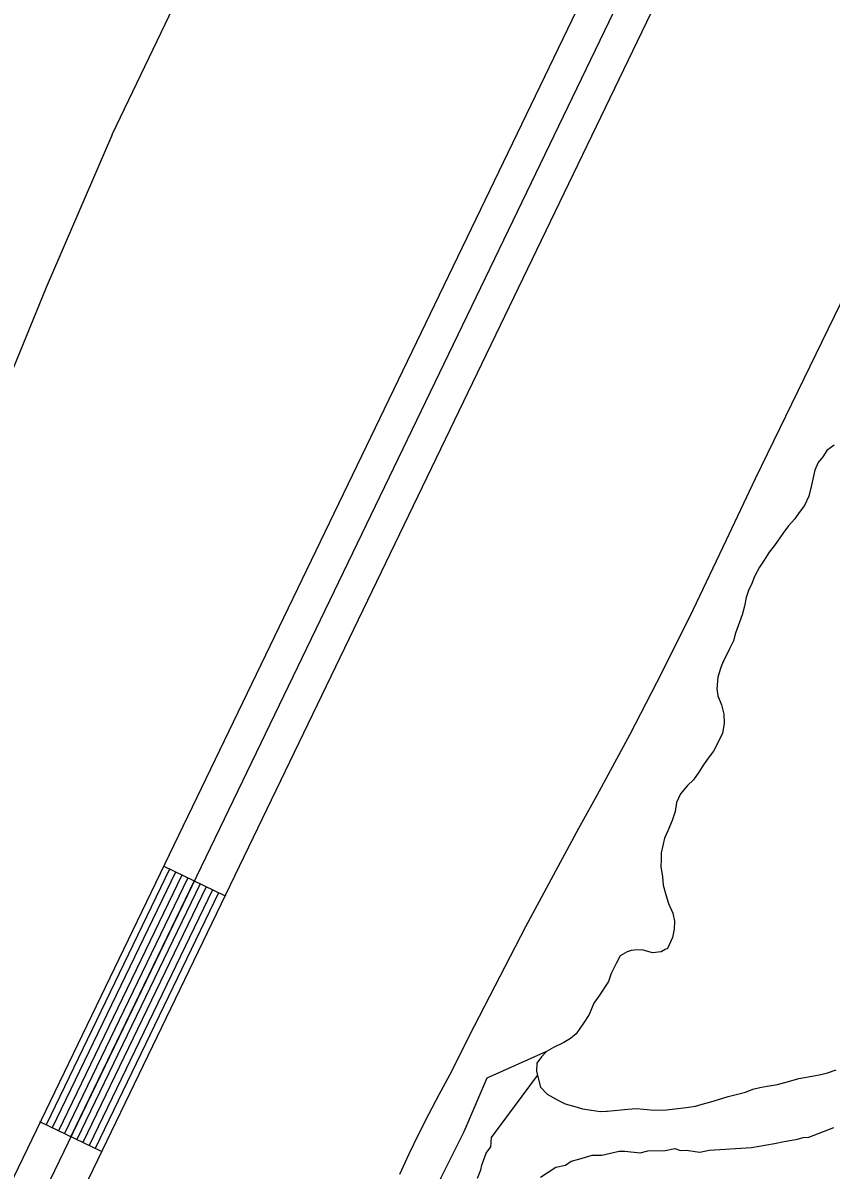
# Model space of a CAD drawing. Extents: x 3180038 to 3217926, y 922069 to 947485.
# Drawn here: x 3190185 to 3190541, y 937047 to 937552 of the extents above; entities that cross this region are included whole.
import ezdxf

# ---------------------------------------------------------------- set-up
doc = ezdxf.new("R2010")
doc.units = 0
for name, color, linetype in [('V-LEVE-TOET', 7, 'Continuous'), ('V-ROAD-CNTR', 7, 'Continuous'), ('V-RRAP-FSHR', 7, 'Continuous'), ('V-SITE-VEGE', 7, 'Continuous'), ('V-TOPO-SHOR', 7, 'Continuous'), ('V-WETL-SWMP', 7, 'Continuous')]:
    doc.layers.add(name, color=color, linetype=linetype)

msp = doc.modelspace()

# ---------------------------------------------------------------- linework, layer by layer
at = {"layer": 'V-LEVE-TOET'}
for points in [[(3189787.65, 936558.61), (3189903.67, 936800.25), (3189903.67, 936800.25), (3189923.05, 936836.66), (3189941.8, 936873.39), (3189959.93, 936910.43), (3189977.43, 936947.78), (3189994.15, 936985.08), (3189994.15, 936985.08), (3190018.75, 937034.12), (3190042.51, 937083.58), (3190065.41, 937133.45), (3190085.6, 937179.4), (3190085.6, 937179.4), (3190167.45, 937368.86), (3190167.45, 937368.86), (3190195.02, 937436.03), (3190223.74, 937502.7), (3190224.1, 937503.52), (3190224.1, 937503.52), (3190291.91, 937644.83)], [(3190555.18, 937450.57), (3190507.06, 937351.66), (3190492.8, 937321.5), (3190492.8, 937321.5), (3190479.66, 937293.81), (3190466.04, 937266.35), (3190451.94, 937239.14), (3190437.36, 937212.18), (3190429.28, 937197.69), (3190429.28, 937197.69), (3190405.91, 937154.38), (3190383.3, 937110.68), (3190372.48, 937089.09), (3190372.48, 937089.09), (3190367.76, 937080.51), (3190363.19, 937071.84), (3190358.78, 937063.1), (3190354.51, 937054.27), (3190350.41, 937045.38)]]:
    msp.add_lwpolyline(points, dxfattribs=at)
at = {"layer": 'V-ROAD-CNTR'}
for p, q in [((3190273.48, 937168.11), (3190246.46, 937181.15)), ((3190219.15, 937055.53), (3190192.13, 937068.57))]:
    msp.add_line(p, q, dxfattribs=at)
for points in [[(3191151.81, 939057.08), (3189829.73, 936317.66), (3189780.65, 936216.27), (3189729.57, 936116.68), (3189676.72, 936017.84), (3189622.44, 935919.01), (3189566.14, 935821.91), (3189508.34, 935726.16), (3189454.5, 935639.54), (3189409.28, 935567.56), (3189362.72, 935497.1), (3189314.86, 935427.34), (3189265.96, 935357.7), (3189215.67, 935289.53), (3189180.73, 935243.5), (3188970.65, 934976.35)], [(3191165.02, 939049.95), (3189843.24, 936311.14)], [(3191178.24, 939042.82), (3189856.74, 936304.61)], [(3190249.16, 937179.84), (3190194.83, 937067.27)], [(3190251.86, 937178.54), (3190197.53, 937065.96)], [(3190254.57, 937177.23), (3190200.24, 937064.66)], [(3190257.27, 937175.93), (3190202.94, 937063.36)], [(3190259.97, 937174.63), (3190205.64, 937062.05)], [(3190262.67, 937173.32), (3190208.34, 937060.75)], [(3190265.37, 937172.02), (3190211.04, 937059.44)], [(3190268.07, 937170.71), (3190213.74, 937058.14)], [(3190270.78, 937169.41), (3190216.45, 937056.84)]]:
    msp.add_lwpolyline(points, dxfattribs=at)
at = {"layer": 'V-RRAP-FSHR'}
msp.add_spline([(3188909.67, 936835.56), (3188947.17, 936904.9), (3189148.2, 937330.34), (3189156.65, 937362.67), (3189315.07, 937655.25), (3189456.11, 937980.67), (3189785.8, 938633.8), (3189989.58, 939082.49), (3190086.54, 939246.28), (3190202.2, 939544.14), (3190260.41, 939640.92), (3190317.47, 939690.4), (3190371.63, 939771.98), (3190383.24, 939818.37), (3190378.32, 939877.04), (3190456.71, 940024.39), (3190526.89, 940196.44), (3190631.99, 940397.77), (3190706.57, 940575.74), (3190844.1, 940852.1), (3190870.74, 940905.55), (3190891.62, 940984.86), (3190926.08, 941035.42), (3191101.29, 941369.43), (3191117.19, 941389.32)], degree=3, dxfattribs=at)
at = {"layer": 'V-SITE-VEGE'}
for points in [[(3190471.65, 937056.81), (3190474.2, 937056), (3190476.73, 937056.03), (3190482.66, 937055.26), (3190486.88, 937056.16), (3190505.47, 937057.23), (3190515.59, 937059.05), (3190519.81, 937059.95), (3190525.72, 937060.87), (3190528.24, 937061.74), (3190530.78, 937061.77), (3190541.71, 937066.14)], [(3190412.62, 937044.25), (3190419.33, 937048.56), (3190423.55, 937049.46), (3190426.06, 937051.18), (3190429.44, 937052.06), (3190435.33, 937053.83), (3190439.56, 937053.88), (3190447.15, 937055.67), (3190449.68, 937055.7), (3190456.45, 937054.94), (3190459.83, 937055.82), (3190467.44, 937055.92), (3190471.65, 937056.81)]]:
    msp.add_lwpolyline(points, dxfattribs=at)
at = {"layer": 'V-TOPO-SHOR'}
for points in [[(3190541.91, 937366.5), (3190538.64, 937364.17), (3190536.9, 937361.36), (3190534.9, 937358.8), (3190533.41, 937355.48), (3190531.97, 937348.85), (3190530.76, 937344.02), (3190528.78, 937339.93), (3190526.53, 937336.85), (3190524.54, 937334.03), (3190521.78, 937330.95), (3190519.28, 937327.62), (3190515.54, 937322.24), (3190513.29, 937319.42), (3190511.05, 937315.83), (3190509.06, 937312.76), (3190506.82, 937308.67), (3190505.59, 937305.61), (3190504.1, 937302.54), (3190503.12, 937299.48), (3190502.41, 937295.66), (3190501.44, 937291.84), (3190500.21, 937288.53), (3190498.49, 937283.68), (3190497.52, 937280.37), (3190495.79, 937276.79), (3190493.31, 937271.68), (3190492.81, 937270.91), (3190491.83, 937268.11), (3190490.61, 937264.28), (3190490.16, 937259.2), (3190490.71, 937256.16), (3190492.28, 937252.11), (3190493.35, 937248.06), (3190493.4, 937244), (3190492.69, 937239.67), (3190490.46, 937235.07), (3190488.72, 937231.75), (3190485.98, 937228.16), (3190483.98, 937225.34), (3190482.24, 937222.53), (3190479.99, 937219.2), (3190477.23, 937216.63), (3190474.23, 937213.03), (3190472.5, 937209.2), (3190471.79, 937205.13), (3190470.56, 937201.3), (3190468.59, 937196.71), (3190467.11, 937193.39), (3190465.66, 937187.02), (3190465.7, 937183.98), (3190465.48, 937180.92), (3190466.3, 937176.36), (3190466.6, 937172.81), (3190467.93, 937168), (3190468.98, 937164.71), (3190470.82, 937160.42), (3190471.62, 937156.88), (3190471.41, 937153.32), (3190470.69, 937149.75), (3190468.47, 937144.9), (3190467.46, 937144.38), (3190465.7, 937143.34), (3190461.89, 937143.04), (3190457.3, 937144.25), (3190453.75, 937144.21), (3190452.48, 937143.94), (3190450.71, 937143.41), (3190447.69, 937141.59), (3190445.95, 937138.27), (3190443.72, 937133.93), (3190442.49, 937130.36), (3190438.25, 937123.95), (3190436.01, 937120.88), (3190434.04, 937115.78), (3190431.54, 937111.94), (3190428.3, 937107.32), (3190425.79, 937105.26), (3190422.76, 937103.44), (3190418.22, 937101.36)], [(3190418.22, 937101.36), (3190415.19, 937099.54), (3190412.93, 937097.23), (3190410.94, 937094.41), (3190410.73, 937090.85), (3190411.24, 937088.91)], [(3190415.19, 937099.54), (3190388.87, 937087.84), (3190378.73, 937064.19), (3190368.6, 937043.93), (3190192.95, 936689.24), (3189882.18, 936037.3), (3189726.79, 935760.3), (3189520.74, 935432.64), (3189334.95, 935169.16), (3189399.13, 935172.54), (3189476.82, 935067.83), (3189524.11, 934946.22), (3189571.41, 934865.15), (3189625.45, 934824.61), (3189672.74, 934790.83), (3189730.17, 934743.54), (3189740.3, 934652.34), (3189747.06, 934473.31), (3189751.36, 934371.15)], [(3190411.24, 937088.91), (3190412.59, 937083.76), (3190415.42, 937080.75), (3190420.54, 937078.02), (3190423.35, 937076.53), (3190427.68, 937075.32), (3190430.99, 937074.34), (3190435.07, 937073.63), (3190438.88, 937073.17), (3190441.67, 937073.2), (3190441.93, 937073.21), (3190448.02, 937073.79), (3190451.06, 937074.08), (3190454.87, 937074.38), (3190457.92, 937074.17), (3190462.75, 937073.72), (3190468.08, 937073.79), (3190471.88, 937074.34), (3190476.7, 937074.91), (3190480.76, 937075.47), (3190483.8, 937076.27), (3190487.59, 937077.33), (3190490.88, 937078.39), (3190495.18, 937079.71), (3190502.78, 937081.58), (3190506.06, 937082.89), (3190509.1, 937083.69), (3190512.39, 937084.24), (3190516.95, 937085.06), (3190521.76, 937086.39), (3190526.32, 937087.71), (3190532.91, 937088.81), (3190535.95, 937089.36), (3190538.98, 937090.16), (3190542.78, 937091.47)]]:
    msp.add_lwpolyline(points, dxfattribs=at)
at = {"layer": 'V-WETL-SWMP'}
for points in [[(3190490.88, 937078.39), (3190495.18, 937079.71), (3190502.78, 937081.58), (3190506.06, 937082.89), (3190509.1, 937083.69), (3190512.39, 937084.24), (3190516.95, 937085.06), (3190521.76, 937086.39), (3190526.32, 937087.71), (3190532.91, 937088.81), (3190535.95, 937089.36), (3190538.99, 937090.16), (3190542.78, 937091.47)], [(3190384.78, 937043.83), (3190386.35, 937047.48), (3190386.73, 937049.5), (3190387.51, 937051.53), (3190388.68, 937054.77), (3190390.66, 937057.61), (3190391.01, 937061.65), (3190411.24, 937088.91), (3190412.59, 937083.76), (3190415.42, 937080.75), (3190420.54, 937078.02), (3190423.35, 937076.53), (3190427.68, 937075.32), (3190430.99, 937074.34), (3190435.07, 937073.63), (3190438.88, 937073.17), (3190441.67, 937073.2), (3190441.93, 937073.21), (3190448.02, 937073.79), (3190451.06, 937074.08), (3190454.87, 937074.38), (3190457.92, 937074.17), (3190462.75, 937073.72), (3190468.08, 937073.79), (3190471.88, 937074.34), (3190476.7, 937074.91), (3190480.76, 937075.47), (3190483.79, 937076.27), (3190487.59, 937077.33), (3190490.88, 937078.39)]]:
    msp.add_lwpolyline(points, dxfattribs=at)

doc.saveas('drawing.dxf')
